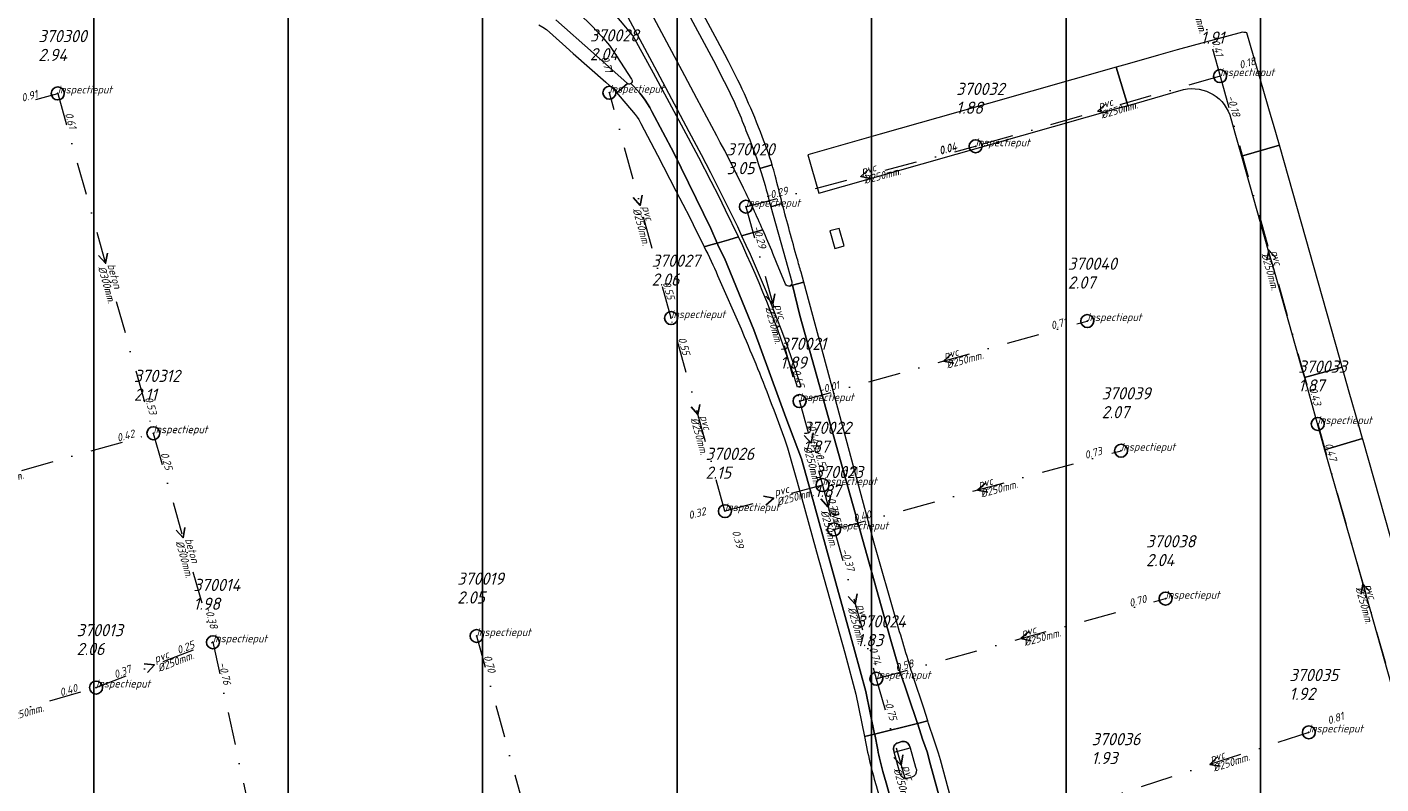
# Model space of a CAD drawing. Extents: x 148869 to 161638, y 453607 to 469810.
# Tile 543 of 656: x 156617 to 156826, y 463269 to 463385. Entities that reach past the tile are written whole.
import ezdxf

# ---------------------------------------------------------------- set-up
doc = ezdxf.new("R2010")
doc.units = 0
doc.header["$PDMODE"] = 32
doc.header["$PDSIZE"] = 2
doc.linetypes.add('RI-VWA', pattern=[11, 5, -3, 0, -3])
doc.layers.get('0').update_dxf_attribs({"linetype": 'CONTINUOUS'})
doc.layers.get('DEFPOINTS').update_dxf_attribs({"linetype": 'CONTINUOUS'})
doc.layers.add('2024 hatch', color=160, linetype='CONTINUOUS')
for name, color, linetype, lineweight in [('B-OI-RI-STROOMRICHTING-S', 252, 'CONTINUOUS', 25), ('B-OI-RI-VWA-BOB-T18', 34, 'CONTINUOUS', 18), ('B-OI-RI-VWA-DIAMETER-T18', 34, 'CONTINUOUS', 18), ('B-OI-RI-VWA-MATERIAAL-T18', 34, 'CONTINUOUS', 18), ('B-OI-RI-VWA_PUTDEKSELHOOGTE-T25', 34, 'CONTINUOUS', 25), ('B-OI-RI-VWA_PUTNUMMER-T25', 34, 'CONTINUOUS', 25), ('B-OI-RI-VWA_RIOOLPUT-S', 34, 'CONTINUOUS', 25), ('B-OI-RI-VWA_TRANSPORTLEIDING-G', 34, 'RI-VWA', 18), ('B-RO-VH-VERHARDING_ASFALT-GV', 251, 'CONTINUOUS', 18), ('B-RO-VH-VERHARDING_BEDRIJFSVLOERPLAAT-GV', 251, 'CONTINUOUS', 18)]:
    doc.layers.add(name, color=color, linetype=linetype, lineweight=lineweight)
doc.styles.add('NLCS-ISO-M500-T18_CURSIEF', font='NLCS-ISO.ttf', dxfattribs={"oblique": 15, "height": 0.9})
doc.styles.add('NLCS-ISO-M750-T25_CURSIEF', font='NLCS-ISO.ttf', dxfattribs={"oblique": 15, "height": 1.875})

# ---------------------------------------------------------------- blocks, each defined once
blk = doc.blocks.new('ACMAP_ANN_TEMPLATE_vwa-diam')
at = {"color": 0, "linetype": 'ByBlock', "style": 'NLCS-ISO-M500-T18_CURSIEF', "oblique": 15}
blk.add_attdef('vwa-diam', (0.3, -1.3), '', height=1.2, dxfattribs=at)
blk = doc.blocks.new('ACMAP_ANN_TEMPLATE_vwa-materiaal')
at = {"color": 0, "linetype": 'ByBlock', "style": 'NLCS-ISO-M500-T18_CURSIEF', "oblique": 15}
blk.add_attdef('vwa-mat', (0.3, 0.2), '', height=1.2, dxfattribs=at)
blk = doc.blocks.new('ACMAP_ANN_TEMPLATE_vwa-nap-l')
at = {"color": 0, "linetype": 'ByBlock', "style": 'NLCS-ISO-M500-T18_CURSIEF', "oblique": 15}
blk.add_attdef('vwa-nap-l', (3.3, 0.2), '', height=1.2, dxfattribs=at)
blk = doc.blocks.new('ACMAP_ANN_TEMPLATE_vwa-nap-r')
at = {"color": 0, "linetype": 'ByBlock', "style": 'NLCS-ISO-M500-T18_CURSIEF', "oblique": 15}
blk.add_attdef('vwa-nap-r', (-5.6, 0.2), '', height=1.2, dxfattribs=at)
blk = doc.blocks.new('ACMAP_ANN_TEMPLATE_type knoop')
at = {"layer": 'DEFPOINTS', "style": 'NLCS-ISO-M500-T18_CURSIEF', "oblique": 15}
blk.add_attdef('type_knoop', (0, 0), '', height=1.2, dxfattribs=at)
blk = doc.blocks.new('ACMAP_ANN_TEMPLATE_vwa-puth')
at = {"color": 0, "linetype": 'ByBlock', "style": 'NLCS-ISO-M750-T25_CURSIEF', "oblique": 15}
blk.add_attdef('vwa-puth', (-3, 5), '', height=1.88, dxfattribs=at)
blk = doc.blocks.new('ACMAP_ANN_TEMPLATE_vwa-putnr')
at = {"color": 0, "linetype": 'ByBlock', "style": 'NLCS-ISO-M750-T25_CURSIEF', "oblique": 15}
blk.add_attdef('vaw-putnr', (-3, 7.9), '', height=1.88, dxfattribs=at)

msp = doc.modelspace()

# ---------------------------------------------------------------- hatches: boundary and pattern name
at = {"layer": '2024 hatch'}
h = msp.add_hatch(dxfattribs=at)
h.set_pattern_fill('ANSI31', color=256, scale=29.988, angle=45)
h.set_pattern_definition([(90, (0, 0), (-29.988, 0), [])])
h.paths.add_polyline_path([(155468.24, 462509.2), (155430.3, 462608.99), (155317.39, 462696.7), (155326.79, 462885.8), (155421.55, 463128.67), (155681.88, 463221.51), (155808.81, 463270.9), (155858.2, 463353.96), (156235.32, 463468.35), (156395.06, 463466.8), (156874.43, 463576.88), (157060.31, 463303.94), (157149.74, 462870.77), (157067.92, 462815.11), (157047.81, 462789.79), (157071.17, 462711.57), (156936.5, 462350.7), (156856.27, 462251.62), (156803.36, 462113.22), (156627.76, 461893.96), (156524.84, 461717.19), (156312.22, 461660.25), (156176.03, 461568.49), (155937.87, 461968.15)])

# ---------------------------------------------------------------- linework, layer by layer
at = {"layer": 'B-OI-RI-STROOMRICHTING-S', "color": 251}
for points in [[(156783.36, 463373.61), (156782.17, 463372.53), (156783.76, 463372.23)], [(156746.83, 463363.53), (156745.62, 463362.46), (156747.2, 463362.13)], [(156711.92, 463359.58), (156711.61, 463358.01), (156710.54, 463359.2)], [(156629.46, 463350.66), (156629.17, 463349.08), (156628.08, 463350.27)], [(156809.64, 463349.93), (156808.55, 463351.13), (156808.24, 463349.54)], [(156732.36, 463344.4), (156732.05, 463342.83), (156730.96, 463344.02)], [(156759.55, 463335.09), (156758.36, 463334.01), (156759.95, 463333.7)], [(156720.83, 463327.34), (156720.52, 463325.76), (156719.45, 463326.95)], [(156738.26, 463322.94), (156737.95, 463321.36), (156736.88, 463322.56)], [(156764.83, 463315.21), (156763.64, 463314.14), (156765.2, 463313.82)], [(156730.61, 463313.21), (156732.2, 463312.89), (156730.98, 463311.82)], [(156740.96, 463313.19), (156740.61, 463311.48), (156739.45, 463312.79)], [(156641.42, 463308.36), (156641.12, 463306.78), (156640.04, 463307.97)], [(156824.14, 463298.48), (156823.05, 463299.67), (156822.76, 463298.09)], [(156745.07, 463298.15), (156744.77, 463296.57), (156743.67, 463297.75)], [(156771.52, 463292.31), (156770.32, 463291.23), (156771.89, 463290.92)], [(156635.11, 463287.34), (156636.71, 463287.18), (156635.64, 463285.99)], [(156752.12, 463273.31), (156751.83, 463271.73), (156750.74, 463272.92)], [(156800.6, 463272.97), (156799.45, 463271.84), (156801.05, 463271.6)]]:
    msp.add_lwpolyline(points, dxfattribs=at)
at = {"layer": 'B-OI-RI-VWA_RIOOLPUT-S'}
for p in [(156801.03, 463377.93), (156621.81, 463375.26), (156706.86, 463375.37), (156763.33, 463367.12), (156727.92, 463357.81), (156716.38, 463340.64), (156780.55, 463340.18), (156736.18, 463327.84), (156816.08, 463324.32), (156636.54, 463322.89), (156785.76, 463320.2), (156739.72, 463314.89), (156724.68, 463310.88), (156741.51, 463308.07), (156792.62, 463297.4), (156645.73, 463290.67), (156686.39, 463291.64), (156748.02, 463285.06), (156627.71, 463283.7), (156814.71, 463276.79)]:
    msp.add_point(p, dxfattribs=at)
at = {"layer": 'B-OI-RI-VWA_TRANSPORTLEIDING-G', "color": 251}
for p, q in [((156793.8, 463403.52), (156801.03, 463377.93)), ((156801.03, 463377.93), (156763.33, 463367.12)), ((156801.03, 463377.93), (156816.08, 463324.32)), ((156575.63, 463362.5), (156621.81, 463375.26)), ((156621.81, 463375.26), (156636.54, 463322.89)), ((156716.38, 463340.64), (156706.86, 463375.37)), ((156727.92, 463357.81), (156763.33, 463367.12)), ((156727.92, 463357.81), (156736.18, 463327.84)), ((156724.68, 463310.88), (156716.38, 463340.64)), ((156736.18, 463327.84), (156780.55, 463340.18)), ((156736.18, 463327.84), (156739.72, 463314.89)), ((156584.23, 463308.08), (156636.54, 463322.89)), ((156636.54, 463322.89), (156645.73, 463290.67)), ((156816.08, 463324.32), (156830.04, 463275.02)), ((156741.51, 463308.07), (156785.76, 463320.2)), ((156739.72, 463314.89), (156724.68, 463310.88)), ((156739.72, 463314.89), (156741.51, 463308.07)), ((156741.51, 463308.07), (156748.02, 463285.06)), ((156748.02, 463285.06), (156792.62, 463297.4)), ((156686.39, 463291.64), (156699.91, 463242.69)), ((156627.71, 463283.7), (156645.73, 463290.67)), ((156645.73, 463290.67), (156658.78, 463230.73)), ((156748.02, 463285.06), (156755.65, 463258.4)), ((156599.26, 463275.44), (156627.71, 463283.7)), ((156814.71, 463276.79), (156784.2, 463266.9))]:
    msp.add_line(p, q, dxfattribs=at)
at = {"layer": 'B-RO-VH-VERHARDING_ASFALT-GV', "flags": 128}
for points in [[(156727.55, 463360.65), (156724.64, 463366.47), (156723.96, 463367.71), (156723.41, 463368.73), (156720.36, 463374.46), (156718.51, 463377.95), (156711.74, 463390.6), (156709.35, 463395.06), (156706.33, 463400.72), (156706.28, 463400.82), (156706.17, 463401.05), (156705.25, 463402.88), (156704.65, 463406.36), (156704.66, 463407.76), (156704.68, 463408.66), (156704.8, 463409.57), (156704.99, 463410.28), (156705.15, 463410.68), (156705.4, 463411.19), (156706.01, 463412.08), (156700.98, 463421.06)], [(156709.46, 463409.61), (156707.31, 463413.87), (156706.01, 463412.08), (156708.2, 463407.79), (156704.65, 463406.36), (156705.25, 463402.88), (156709.82, 463404.91), (156710.81, 463403.08), (156715.26, 463394.67), (156718.31, 463388.92), (156722.9, 463380.36), (156724.58, 463377.1)], [(156725.23, 463380.16), (156724.64, 463381.26), (156718.41, 463392.99), (156712.88, 463403.46)], [(156689.08, 463399.82), (156691.96, 463397.14), (156693.52, 463395.72), (156693.74, 463395.51), (156697.27, 463392.21), (156702.15, 463387.63), (156704.23, 463385.61), (156705.72, 463384.02), (156706.86, 463382.66), (156708.02, 463380.98), (156710.27, 463377.44), (156710.37, 463377.24), (156710.38, 463377.22)], [(156713.43, 463372.5), (156716.79, 463366.1), (156722.51, 463354.47), (156723.49, 463352.19), (156725.3, 463352.72), (156726.77, 463353.16), (156724.79, 463357.25), (156723.72, 463359.42), (156722.57, 463361.7), (156720.65, 463365.37), (156719.06, 463368.37), (156716.49, 463373.15), (156713.68, 463378.37), (156710.47, 463384.17), (156706.68, 463388.73), (156704.55, 463391.04), (156698.43, 463397.65), (156696.98, 463399.32), (156701.88, 463401.46), (156703.03, 463399.58), (156705.64, 463394.64), (156708.17, 463389.92)], [(156708.17, 463389.92), (156714.16, 463378.67), (156719.13, 463369.41), (156721, 463365.87), (156722.45, 463363.07), (156724.17, 463359.68), (156725.8, 463356.4), (156726.6, 463354.73), (156727.25, 463353.3), (156730.51, 463354.25)], [(156695.97, 463385.84), (156696.62, 463385.48), (156697.14, 463385.12), (156699.64, 463382.89), (156701.29, 463381.42), (156706.29, 463377.01), (156707.47, 463375.91), (156708.01, 463375.38), (156709.64, 463376.79), (156709.12, 463377.25), (156704.4, 463381.46), (156698.62, 463386.59)], [(156804.48, 463384.71), (156794.42, 463381.98), (156791.53, 463381.16), (156786.7, 463379.78), (156784.98, 463379.29), (156786.78, 463373.4), (156787.77, 463373.68), (156795.4, 463375.86)], [(156802.7, 463371.4), (156803.41, 463368.85), (156804.33, 463365.6), (156810.17, 463367.28), (156809.27, 463370.45), (156808.91, 463371.67), (156805.14, 463384.62)], [(156710.28, 463376.9), (156710.16, 463376.81)], [(156709.64, 463376.79), (156708.01, 463375.38), (156708.24, 463375.1), (156710.27, 463372.68), (156710.82, 463372.02), (156711.14, 463371.62), (156711.4, 463371.24), (156711.72, 463370.64), (156714.26, 463365.75), (156717.1, 463360.26), (156719.24, 463356.13), (156719.79, 463355.04), (156721.49, 463351.61), (156722.52, 463351.91), (156723.49, 463352.19), (156722.51, 463354.47), (156716.79, 463366.1), (156713.43, 463372.5)], [(156710.16, 463376.81), (156710.05, 463376.73)], [(156730.07, 463363.71), (156731.96, 463364.25)], [(156731.96, 463364.25), (156730.07, 463363.71)], [(156731.56, 463358.44), (156731.74, 463357.79)], [(156731.74, 463357.79), (156733.52, 463358.29)], [(156733.52, 463358.29), (156731.74, 463357.79), (156734, 463349.7), (156734.97, 463346.21)], [(156730.51, 463354.25), (156727.25, 463353.3)], [(156746.21, 463276.14), (156747.76, 463276.52), (156746.41, 463283.07), (156744.68, 463289.45), (156740.36, 463305.04), (156737.93, 463313.82), (156736.48, 463318.94), (156734.07, 463325.34), (156729.14, 463338.81), (156724.61, 463349.86), (156723.71, 463351.68), (156723.49, 463352.19), (156722.52, 463351.91), (156721.49, 463351.61)], [(156726.77, 463353.16), (156725.3, 463352.72), (156723.49, 463352.19), (156723.71, 463351.68), (156724.61, 463349.86), (156729.14, 463338.81), (156734.07, 463325.34), (156736.48, 463318.94), (156737.93, 463313.82), (156740.36, 463305.04), (156744.68, 463289.45), (156746.41, 463283.07), (156747.76, 463276.52), (156754.36, 463278.15)], [(156734.02, 463345.85), (156732.64, 463349.22), (156732.08, 463350.6)], [(156734.66, 463345.57), (156735.08, 463345.69), (156736.83, 463346.16), (156736.41, 463347.73)], [(156723.55, 463347.21), (156727.17, 463338.96), (156727.64, 463337.81)], [(156754.36, 463278.15), (156751.56, 463286.53), (156750.23, 463291.14), (156745.9, 463306.57), (156736.22, 463341.06), (156735.08, 463345.69), (156734.66, 463345.57)], [(156751.14, 463293.94), (156747.71, 463305.96), (156742.09, 463326.74), (156736.83, 463346.16), (156735.08, 463345.69), (156736.22, 463341.06), (156745.9, 463306.57)], [(156736.36, 463330.15), (156735.87, 463329.99)], [(156732.2, 463326.48), (156733.86, 463322.01), (156734.33, 463320.65), (156736.39, 463313.39), (156738.82, 463304.61), (156743.14, 463289.03), (156744.85, 463282.7), (156746.21, 463276.14)], [(156837.96, 463263.75), (156839.39, 463264.15), (156834.68, 463280.94), (156833.83, 463283.93), (156833.18, 463286.23), (156823.07, 463321.78), (156822.98, 463322.09), (156817.14, 463320.35), (156822.05, 463303.12), (156822.54, 463301.46), (156827.43, 463284.15), (156827.95, 463282.32), (156829.2, 463277.91)], [(156745.9, 463306.57), (156750.23, 463291.14), (156751.56, 463286.53), (156754.36, 463278.15), (156755.97, 463278.55), (156755.35, 463280.51), (156753.75, 463285.24)], [(156749.04, 463270.73), (156749.53, 463269.02), (156756.01, 463245.73), (156756.99, 463242.66), (156757.81, 463240.39), (156757.84, 463240.3), (156764.31, 463242.15), (156764.29, 463242.24), (156763.76, 463244.6), (156763.57, 463245.63), (156756.39, 463271.8), (156755.84, 463273.77), (156755.15, 463275.76), (156754.4, 463278.03), (156754.36, 463278.15), (156747.76, 463276.52)], [(156747.76, 463276.52), (156746.21, 463276.14), (156746.68, 463273.73)], [(156747.76, 463276.52), (156747.78, 463276.45), (156748.23, 463274.11)], [(156748.23, 463274.11), (156747.78, 463276.45), (156747.76, 463276.52)], [(156750.71, 463273.95), (156750.76, 463273.72), (156753.24, 463274.4), (156753.17, 463274.62)], [(156751.98, 463275.36), (156751.37, 463275.18)], [(156751.37, 463275.18), (156751.98, 463275.36)], [(156753.17, 463274.62), (156753.24, 463274.4), (156754.07, 463271.4), (156754.2, 463270.99)], [(156751.68, 463270.35), (156751.58, 463270.74), (156750.76, 463273.72), (156750.71, 463273.95)], [(156747.71, 463269.56), (156747.99, 463268.59), (156754.48, 463245.27), (156755.48, 463242.14), (156756.3, 463239.86), (156757.84, 463240.3), (156757.81, 463240.39), (156756.99, 463242.66), (156756.01, 463245.73), (156749.53, 463269.02), (156749.04, 463270.73)], [(156753.48, 463269.9), (156752.8, 463269.7)]]:
    msp.add_lwpolyline(points, dxfattribs=at)
at = {"layer": 'B-RO-VH-VERHARDING_ASFALT-GV'}
for points in [[(156804.9, 463384.64, -0.213842), (156804.48, 463384.71)], [(156805.14, 463384.62, 0.173861), (156804.9, 463384.64)], [(156730.43, 463368.6, 0.030538), (156725.23, 463380.16)], [(156710.38, 463377.22, -0.201886), (156710.28, 463376.9)], [(156724.58, 463377.1, -0.02665), (156727.92, 463369.56)], [(156710.05, 463376.73, -0.298953), (156709.64, 463376.79)], [(156713.43, 463372.5, 0.082766), (156710.16, 463376.81)], [(156710.16, 463376.81, -0.082766), (156713.43, 463372.5)], [(156795.4, 463375.86, -0.401598), (156802.7, 463371.4)], [(156727.92, 463369.56, -0.020365), (156730.07, 463363.71)], [(156731.96, 463364.25, 0.024177), (156730.43, 463368.6)], [(156730.07, 463363.71, -0.018202), (156731.56, 463358.44)], [(156732.42, 463362.59, 0.009008), (156731.96, 463364.25)], [(156733.52, 463358.29, -0.002134), (156732.42, 463362.59)], [(156730.51, 463354.25, 0.008626), (156727.55, 463360.65)], [(156735.82, 463349.8, -0.004575), (156733.52, 463358.29)], [(156732.08, 463350.6, 0.004858), (156730.51, 463354.25)], [(156735.87, 463329.99, 0.033401), (156726.77, 463353.16)], [(156727.25, 463353.3, -0.032585), (156736.36, 463330.15)], [(156721.49, 463351.61, -0.008109), (156723.55, 463347.21)], [(156736.41, 463347.73, -0.00134), (156735.82, 463349.8)], [(156734.66, 463345.57, -0.392333), (156734.02, 463345.85)], [(156734.97, 463346.21, -0.406017), (156734.66, 463345.57)], [(156727.64, 463337.81, -0.013207), (156732.2, 463326.48)], [(156753.75, 463285.24, -0.003553), (156751.14, 463293.94)], [(156750.79, 463274.72, 0.220577), (156750.71, 463273.95)], [(156750.71, 463273.95, -0.220577), (156750.79, 463274.72)], [(156751.37, 463275.18, 0.232057), (156750.79, 463274.72)], [(156750.79, 463274.72, -0.232057), (156751.37, 463275.18)], [(156752.72, 463275.23, 0.195069), (156751.98, 463275.36)], [(156751.98, 463275.36, -0.195069), (156752.72, 463275.23)], [(156753.17, 463274.62, 0.20614), (156752.72, 463275.23)], [(156752.72, 463275.23, -0.20614), (156753.17, 463274.62)], [(156746.68, 463273.73, 0.021618), (156747.71, 463269.56)], [(156748.23, 463274.11, 0.018104), (156749.04, 463270.73)], [(156749.04, 463270.73, -0.018104), (156748.23, 463274.11)], [(156752.8, 463269.7, -0.391172), (156751.68, 463270.35)], [(156754.2, 463270.99, -0.360906), (156753.48, 463269.9)]]:
    msp.add_lwpolyline(points, format="xyb", dxfattribs=at)
at = {"layer": 'B-RO-VH-VERHARDING_ASFALT-GV', "flags": 128}
for points in [[(156785.46, 463373.02), (156786.78, 463373.4), (156784.98, 463379.29), (156765.32, 463373.71), (156763.66, 463373.25), (156748.59, 463368.97), (156737.45, 463365.81), (156739.14, 463359.89), (156750.23, 463363.03)], [(156813.64, 463332.77), (156814.02, 463331.46), (156819.85, 463333.09), (156819.43, 463334.55), (156810.27, 463366.92), (156810.17, 463367.28), (156804.33, 463365.6), (156808.51, 463350.83), (156809.05, 463349.01)], [(156819.85, 463333.09), (156814.02, 463331.46), (156814.29, 463330.48), (156816.63, 463322.16), (156817.14, 463320.35), (156822.98, 463322.09), (156822.41, 463324.09), (156820.95, 463329.2)], [(156764.31, 463242.15), (156765.86, 463242.59), (156765.33, 463244.92), (156765.13, 463245.99), (156760.24, 463263.96), (156757.9, 463272.54), (156757.61, 463273.6), (156756.95, 463275.59), (156756.09, 463278.17), (156755.97, 463278.55), (156754.36, 463278.15), (156754.4, 463278.03), (156755.15, 463275.76), (156755.84, 463273.77), (156756.39, 463271.8), (156763.57, 463245.63), (156763.76, 463244.6), (156764.29, 463242.24)]]:
    msp.add_lwpolyline(points, close=True, dxfattribs=at)
at = {"layer": 'B-RO-VH-VERHARDING_BEDRIJFSVLOERPLAAT-GV', "flags": 128}
msp.add_lwpolyline([(156741.61, 463351.38), (156742.56, 463351.62), (156743.04, 463351.76), (156742.27, 463354.47), (156740.87, 463354.07)], close=True, dxfattribs=at)

# ---------------------------------------------------------------- block references
at = {"layer": 'B-OI-RI-VWA-BOB-T18', "color": 251}
for name, p, rotation, values in [('ACMAP_ANN_TEMPLATE_vwa-nap-r', (156801.03, 463377.93), 285.7766965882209, {'vwa-nap-r': '0.41'}), ('ACMAP_ANN_TEMPLATE_vwa-nap-r', (156706.86, 463375.37), 285.3290775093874, {'vwa-nap-r': '0.71'}), ('ACMAP_ANN_TEMPLATE_vwa-nap-l', (156801.03, 463377.93), 15.99957723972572, {'vwa-nap-l': '0.18'}), ('ACMAP_ANN_TEMPLATE_vwa-nap-r', (156621.81, 463375.26), 15.45555289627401, {'vwa-nap-r': '0.91'}), ('ACMAP_ANN_TEMPLATE_vwa-nap-l', (156801.03, 463377.93), 285.6810883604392, {'vwa-nap-l': '-0.18'}), ('ACMAP_ANN_TEMPLATE_vwa-nap-l', (156621.81, 463375.26), 285.7048362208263, {'vwa-nap-l': '0.61'}), ('ACMAP_ANN_TEMPLATE_vwa-nap-r', (156763.33, 463367.12), 14.73081875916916, {'vwa-nap-r': '0.04'}), ('ACMAP_ANN_TEMPLATE_vwa-nap-r', (156763.33, 463367.12), 15.99957723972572, {'vwa-nap-r': '0.04'}), ('ACMAP_ANN_TEMPLATE_vwa-nap-l', (156727.92, 463357.81), 14.73081875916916, {'vwa-nap-l': '-0.29'}), ('ACMAP_ANN_TEMPLATE_vwa-nap-l', (156727.92, 463357.81), 285.4086829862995, {'vwa-nap-l': '-0.29'}), ('ACMAP_ANN_TEMPLATE_vwa-nap-r', (156716.38, 463340.64), 285.5836720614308, {'vwa-nap-r': '0.55'}), ('ACMAP_ANN_TEMPLATE_vwa-nap-r', (156780.55, 463340.18), 15.54209167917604, {'vwa-nap-r': '0.71'}), ('ACMAP_ANN_TEMPLATE_vwa-nap-l', (156716.38, 463340.64), 285.3290775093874, {'vwa-nap-l': '0.55'}), ('ACMAP_ANN_TEMPLATE_vwa-nap-r', (156736.18, 463327.84), 285.4086829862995, {'vwa-nap-r': '-0.45'}), ('ACMAP_ANN_TEMPLATE_vwa-nap-l', (156736.18, 463327.84), 15.54209167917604, {'vwa-nap-l': '-0.01'}), ('ACMAP_ANN_TEMPLATE_vwa-nap-r', (156816.08, 463324.32), 285.6810883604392, {'vwa-nap-r': '0.43'}), ('ACMAP_ANN_TEMPLATE_vwa-nap-r', (156636.54, 463322.89), 285.7048362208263, {'vwa-nap-r': '0.53'}), ('ACMAP_ANN_TEMPLATE_vwa-nap-l', (156736.18, 463327.84), 285.2888066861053, {'vwa-nap-l': '-0.44'}), ('ACMAP_ANN_TEMPLATE_vwa-nap-r', (156636.54, 463322.89), 15.80467615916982, {'vwa-nap-r': '0.42'}), ('ACMAP_ANN_TEMPLATE_vwa-nap-r', (156785.76, 463320.2), 15.32959419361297, {'vwa-nap-r': '0.73'}), ('ACMAP_ANN_TEMPLATE_vwa-nap-l', (156816.08, 463324.32), 285.8102283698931, {'vwa-nap-l': '0.47'}), ('ACMAP_ANN_TEMPLATE_vwa-nap-l', (156636.54, 463322.89), 285.928718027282, {'vwa-nap-l': '0.25'}), ('ACMAP_ANN_TEMPLATE_vwa-nap-r', (156739.72, 463314.89), 285.2888066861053, {'vwa-nap-r': '-0.53'}), ('ACMAP_ANN_TEMPLATE_vwa-nap-l', (156739.72, 463314.89), 14.92904605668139, {'vwa-nap-l': '0.21'}), ('ACMAP_ANN_TEMPLATE_vwa-nap-r', (156741.51, 463308.07), 284.7063389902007, {'vwa-nap-r': '-0.73'}), ('ACMAP_ANN_TEMPLATE_vwa-nap-r', (156724.68, 463310.88), 14.92904605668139, {'vwa-nap-r': '0.32'}), ('ACMAP_ANN_TEMPLATE_vwa-nap-l', (156739.72, 463314.89), 284.7063389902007, {'vwa-nap-l': '-0.53'}), ('ACMAP_ANN_TEMPLATE_vwa-nap-l', (156741.51, 463308.07), 15.32959419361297, {'vwa-nap-l': '0.40'}), ('ACMAP_ANN_TEMPLATE_vwa-nap-l', (156724.68, 463310.88), 285.5836720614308, {'vwa-nap-l': '0.39'}), ('ACMAP_ANN_TEMPLATE_vwa-nap-l', (156741.51, 463308.07), 285.7972940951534, {'vwa-nap-l': '-0.37'}), ('ACMAP_ANN_TEMPLATE_vwa-nap-r', (156792.62, 463297.4), 15.4657879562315, {'vwa-nap-r': '0.70'}), ('ACMAP_ANN_TEMPLATE_vwa-nap-r', (156645.73, 463290.67), 285.928718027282, {'vwa-nap-r': '-0.38'}), ('ACMAP_ANN_TEMPLATE_vwa-nap-r', (156645.73, 463290.67), 21.14609417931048, {'vwa-nap-r': '0.25'}), ('ACMAP_ANN_TEMPLATE_vwa-nap-r', (156748.02, 463285.06), 285.7972940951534, {'vwa-nap-r': '-0.74'}), ('ACMAP_ANN_TEMPLATE_vwa-nap-l', (156627.71, 463283.7), 21.14609417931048, {'vwa-nap-l': '0.37'}), ('ACMAP_ANN_TEMPLATE_vwa-nap-l', (156645.73, 463290.67), 282.2826306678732, {'vwa-nap-l': '-0.76'}), ('ACMAP_ANN_TEMPLATE_vwa-nap-l', (156686.39, 463291.64), 285.4401634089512, {'vwa-nap-l': '0.70'}), ('ACMAP_ANN_TEMPLATE_vwa-nap-l', (156748.02, 463285.06), 15.4657879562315, {'vwa-nap-l': '0.58'}), ('ACMAP_ANN_TEMPLATE_vwa-nap-r', (156627.71, 463283.7), 16.18980540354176, {'vwa-nap-r': '0.40'}), ('ACMAP_ANN_TEMPLATE_vwa-nap-l', (156748.02, 463285.06), 285.9709388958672, {'vwa-nap-l': '-0.75'}), ('ACMAP_ANN_TEMPLATE_vwa-nap-l', (156814.71, 463276.79), 17.96041367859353, {'vwa-nap-l': '0.81'})]:
    msp.add_blockref(name, p, dxfattribs=dict(at, rotation=rotation)).add_auto_attribs(values)
at = {"layer": 'B-OI-RI-VWA-DIAMETER-T18', "color": 251}
for p, rotation, values in [((156797.42, 463390.72), 285.7766965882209, {'vwa-diam': '%%c250mm.'}), ((156782.18, 463372.53), 15.99957723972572, {'vwa-diam': '%%c250mm.'}), ((156745.62, 463362.47), 14.73081875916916, {'vwa-diam': '%%c250mm.'}), ((156711.62, 463358.01), 285.3290775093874, {'vwa-diam': '%%c250mm.'}), ((156808.55, 463351.12), 285.6810883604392, {'vwa-diam': '%%c250mm.'}), ((156629.17, 463349.08), 285.7048362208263, {'vwa-diam': '%%c300mm.'}), ((156732.05, 463342.83), 285.4086829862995, {'vwa-diam': '%%c250mm.'}), ((156758.36, 463334.01), 15.54209167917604, {'vwa-diam': '%%c250mm.'}), ((156720.53, 463325.76), 285.5836720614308, {'vwa-diam': '%%c250mm.'}), ((156737.95, 463321.36), 285.2888066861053, {'vwa-diam': '%%c250mm.'}), ((156610.38, 463315.48), 15.80467615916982, {'vwa-diam': '%%c300mm.'}), ((156732.2, 463312.89), 14.92904605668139, {'vwa-diam': '%%c250mm.'}), ((156763.64, 463314.14), 15.32959419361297, {'vwa-diam': '%%c250mm.'}), ((156740.61, 463311.48), 284.7063389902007, {'vwa-diam': '%%c250mm.'}), ((156641.13, 463306.78), 285.928718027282, {'vwa-diam': '%%c300mm.'}), ((156823.06, 463299.67), 285.8102283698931, {'vwa-diam': '%%c250mm.'}), ((156744.77, 463296.57), 285.7972940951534, {'vwa-diam': '%%c250mm.'}), ((156770.32, 463291.23), 15.4657879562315, {'vwa-diam': '%%c250mm.'}), ((156636.72, 463287.18), 21.14609417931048, {'vwa-diam': '%%c250mm.'}), ((156613.48, 463279.57), 16.18980540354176, {'vwa-diam': '%%c250mm.'}), ((156799.45, 463271.84), 17.96041367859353, {'vwa-diam': '%%c250mm.'}), ((156751.83, 463271.73), 285.9709388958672, {'vwa-diam': '%%c250mm.'})]:
    msp.add_blockref('ACMAP_ANN_TEMPLATE_vwa-diam', p, dxfattribs=dict(at, rotation=rotation)).add_auto_attribs(values)
at = {"layer": 'B-OI-RI-VWA-MATERIAAL-T18', "color": 251}
for p, rotation, values in [((156782.18, 463372.53), 15.99957723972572, {'vwa-mat': 'pvc'}), ((156745.62, 463362.47), 14.73081875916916, {'vwa-mat': 'pvc'}), ((156711.62, 463358.01), 285.3290775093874, {'vwa-mat': 'pvc'}), ((156808.55, 463351.12), 285.6810883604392, {'vwa-mat': 'pvc'}), ((156629.17, 463349.08), 285.7048362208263, {'vwa-mat': 'beton'}), ((156732.05, 463342.83), 285.4086829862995, {'vwa-mat': 'pvc'}), ((156758.36, 463334.01), 15.54209167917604, {'vwa-mat': 'pvc'}), ((156720.53, 463325.76), 285.5836720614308, {'vwa-mat': 'pvc'}), ((156737.95, 463321.36), 285.2888066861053, {'vwa-mat': 'pvc'}), ((156732.2, 463312.89), 14.92904605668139, {'vwa-mat': 'pvc'}), ((156763.64, 463314.14), 15.32959419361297, {'vwa-mat': 'pvc'}), ((156740.61, 463311.48), 284.7063389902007, {'vwa-mat': 'pvc'}), ((156641.13, 463306.78), 285.928718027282, {'vwa-mat': 'beton'}), ((156823.06, 463299.67), 285.8102283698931, {'vwa-mat': 'pvc'}), ((156744.77, 463296.57), 285.7972940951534, {'vwa-mat': 'pvc'}), ((156770.32, 463291.23), 15.4657879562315, {'vwa-mat': 'pvc'}), ((156636.72, 463287.18), 21.14609417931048, {'vwa-mat': 'pvc'}), ((156799.45, 463271.84), 17.96041367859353, {'vwa-mat': 'pvc'}), ((156751.83, 463271.73), 285.9709388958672, {'vwa-mat': 'pvc'})]:
    msp.add_blockref('ACMAP_ANN_TEMPLATE_vwa-materiaal', p, dxfattribs=dict(at, rotation=rotation)).add_auto_attribs(values)
at = {"layer": 'B-OI-RI-VWA_PUTDEKSELHOOGTE-T25', "color": 251}
for p, values in [((156801.03, 463377.93), {'vwa-puth': '1.91'}), ((156621.81, 463375.26), {'vwa-puth': '2.94'}), ((156706.86, 463375.37), {'vwa-puth': '2.04'}), ((156763.33, 463367.12), {'vwa-puth': '1.88'}), ((156727.92, 463357.81), {'vwa-puth': '3.05'}), ((156716.38, 463340.64), {'vwa-puth': '2.06'}), ((156780.55, 463340.18), {'vwa-puth': '2.07'}), ((156736.18, 463327.84), {'vwa-puth': '1.89'}), ((156816.08, 463324.32), {'vwa-puth': '1.87'}), ((156636.54, 463322.89), {'vwa-puth': '2.11'}), ((156785.76, 463320.2), {'vwa-puth': '2.07'}), ((156739.72, 463314.89), {'vwa-puth': '1.87'}), ((156724.68, 463310.88), {'vwa-puth': '2.15'}), ((156741.51, 463308.07), {'vwa-puth': '1.87'}), ((156792.62, 463297.4), {'vwa-puth': '2.04'}), ((156645.73, 463290.67), {'vwa-puth': '1.98'}), ((156686.39, 463291.64), {'vwa-puth': '2.05'}), ((156748.02, 463285.06), {'vwa-puth': '1.83'}), ((156627.71, 463283.7), {'vwa-puth': '2.06'}), ((156814.71, 463276.79), {'vwa-puth': '1.92'}), ((156784.2, 463266.9), {'vwa-puth': '1.93'})]:
    msp.add_blockref('ACMAP_ANN_TEMPLATE_vwa-puth', p, dxfattribs=at).add_auto_attribs(values)
at = {"layer": 'B-OI-RI-VWA_PUTNUMMER-T25', "color": 251}
for p, values in [((156706.86, 463375.37), {'vaw-putnr': '370028'}), ((156621.81, 463375.26), {'vaw-putnr': '370300'}), ((156763.33, 463367.12), {'vaw-putnr': '370032'}), ((156727.92, 463357.81), {'vaw-putnr': '370020'}), ((156716.38, 463340.64), {'vaw-putnr': '370027'}), ((156780.55, 463340.18), {'vaw-putnr': '370040'}), ((156736.18, 463327.84), {'vaw-putnr': '370021'}), ((156816.08, 463324.32), {'vaw-putnr': '370033'}), ((156636.54, 463322.89), {'vaw-putnr': '370312'}), ((156785.76, 463320.2), {'vaw-putnr': '370039'}), ((156739.72, 463314.89), {'vaw-putnr': '370022'}), ((156724.68, 463310.88), {'vaw-putnr': '370026'}), ((156741.51, 463308.07), {'vaw-putnr': '370023'}), ((156792.62, 463297.4), {'vaw-putnr': '370038'}), ((156645.73, 463290.67), {'vaw-putnr': '370014'}), ((156686.39, 463291.64), {'vaw-putnr': '370019'}), ((156627.71, 463283.7), {'vaw-putnr': '370013'}), ((156748.02, 463285.06), {'vaw-putnr': '370024'}), ((156814.71, 463276.79), {'vaw-putnr': '370035'}), ((156784.2, 463266.9), {'vaw-putnr': '370036'})]:
    msp.add_blockref('ACMAP_ANN_TEMPLATE_vwa-putnr', p, dxfattribs=at).add_auto_attribs(values)
at = {"layer": 'DEFPOINTS'}
for p in [(156801.03, 463377.93), (156621.81, 463375.26), (156706.86, 463375.37), (156763.33, 463367.12), (156727.92, 463357.81), (156716.38, 463340.64), (156780.55, 463340.18), (156736.18, 463327.84), (156816.08, 463324.32), (156636.54, 463322.89), (156785.76, 463320.2), (156739.72, 463314.89), (156724.68, 463310.88), (156741.51, 463308.07), (156792.62, 463297.4), (156645.73, 463290.67), (156686.39, 463291.64), (156627.71, 463283.7), (156748.02, 463285.06), (156814.71, 463276.79)]:
    msp.add_blockref('ACMAP_ANN_TEMPLATE_type knoop', p, dxfattribs=at).add_auto_attribs({'type_knoop': 'inspectieput'})

doc.saveas('drawing.dxf')
